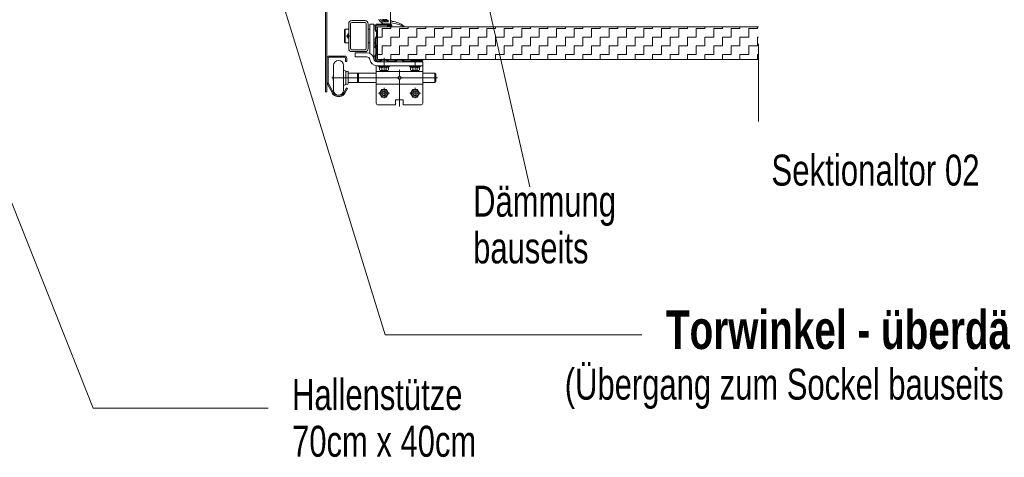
# Model space of a CAD drawing. Header units: metres. Extents: x 1316.5 to 1415.3, y -94.1 to -52.
# Tile 455 of 656: x 1403.6 to 1404.8, y -74.5 to -73.9. Entities that reach past the tile are written whole.
import ezdxf

# ---------------------------------------------------------------- set-up
doc = ezdxf.new("R2010")
doc.units = ezdxf.units.M
for name, pattern in [('AUSGEZOGEN', [0]), ('PUNKT2_S9', [0.0015, 0, -0.0015]), ('STRICHLINIE2_S3', [0.055, 0.04, -0.015])]:
    doc.linetypes.add(name, pattern=pattern)
for name, color, linetype in [('XR$4$_40732', 7, 'Continuous'), ('XR$4$_40733', 7, 'Continuous'), ('XR$4$_42154', 7, 'Continuous')]:
    doc.layers.add(name, color=color, linetype=linetype)
for name, color, linetype, lineweight in [('XR$4$Muster', 4, 'AUSGEZOGEN', 13), ('XR$4$Text 1_100', 3, 'AUSGEZOGEN', 18), ('XR$4$Wand Mauerwerk tr_1', 42, 'AUSGEZOGEN', 18)]:
    doc.layers.add(name, color=color, linetype=linetype, lineweight=lineweight)
doc.styles.add('ARIAL', font='arial.ttf')

msp = doc.modelspace()

# ---------------------------------------------------------------- hatches: boundary and pattern name
at = {"layer": 'XR$4$Muster', "linetype": 'AUSGEZOGEN', "lineweight": 13, "transparency": 33554687}
h = msp.add_hatch(dxfattribs=at)
h.set_pattern_fill('MUSTER', color=4, scale=0.01125, angle=90, style=0, pattern_type=2)
h.set_pattern_definition([(90, (-0.0225, 0.0225), (-0.01125, 0.01125), [0.01125, -0.01125]), (180, (-0.0225, 0.0225), (-0.01125, -0.01125), [0.01125, -0.01125])])
h.paths.add_polyline_path([(1404.039, -73.9636), (1404.53, -73.9636), (1404.53, -73.9216), (1404.039, -73.9216)], flags=0)

# ---------------------------------------------------------------- linework, layer by layer
at = {"layer": 'XR$4$_40732', "color": 3, "linetype": 'AUSGEZOGEN', "lineweight": 13, "transparency": 33554687}
for p, q in [((1403.972, -73.8989), (1403.972, -74.0054)), ((1403.974, -74.0054), (1403.974, -73.8989)), ((1404.002, -73.9496), (1404.002, -73.9176)), ((1404.0045, -73.9496), (1404.0045, -73.9176)), ((1404.006, -73.9136), (1404.023, -73.9136)), ((1404.006, -73.9161), (1404.023, -73.9161)), ((1404.0245, -73.9176), (1404.0245, -73.9496)), ((1404.027, -73.9176), (1404.027, -73.9496)), ((1404.0292, -73.9338), (1404.0292, -73.9181)), ((1404.0295, -73.9181), (1404.0345, -73.9181)), ((1404.0345, -73.9181), (1404.0345, -73.9419)), ((1404.0345, -73.9336), (1404.0345, -73.9201)), ((1404.0375, -73.9196), (1404.035, -73.9196)), ((1404.0447, -73.9134), (1404.0455, -73.9134)), ((1404.052, -73.9154), (1404.0447, -73.9154)), ((1404.0455, -73.9134), (1404.046, -73.9139)), ((1404.0465, -73.9134), (1404.046, -73.9139)), ((1404.0465, -73.9134), (1404.0475, -73.9134)), ((1404.0475, -73.9134), (1404.048, -73.9139)), ((1404.0485, -73.9134), (1404.048, -73.9139)), ((1404.0485, -73.9134), (1404.0495, -73.9134)), ((1404.0495, -73.9134), (1404.05, -73.9139)), ((1404.0505, -73.9134), (1404.05, -73.9139)), ((1404.0505, -73.9134), (1404.052, -73.9134)), ((1404.052, -73.9154), (1404.052, -73.9134)), ((1403.9965, -73.9258), (1403.9975, -73.9248)), ((1403.9965, -73.9258), (1403.9965, -73.9413)), ((1404.002, -73.9248), (1403.9975, -73.9248)), ((1403.9975, -73.9248), (1403.9975, -73.9423)), ((1404.0292, -73.9248), (1404.027, -73.9248)), ((1404.0292, -73.9338), (1404.0292, -73.956)), ((1404.0345, -73.9407), (1404.0345, -73.9336)), ((1403.9975, -73.9423), (1403.9965, -73.9413)), ((1404.002, -73.9423), (1403.9975, -73.9423)), ((1404.0292, -73.9423), (1404.027, -73.9423)), ((1404.0345, -73.9471), (1404.0345, -73.9407)), ((1404.0345, -73.9419), (1404.0345, -73.9471)), ((1404.037, -73.9492), (1404.0345, -73.9471)), ((1404.0345, -73.9471), (1404.0345, -73.9629)), ((1404.006, -73.9511), (1404.023, -73.9511)), ((1404.006, -73.9536), (1404.023, -73.9536)), ((1404.0105, -73.9551), (1404.0253, -73.9551)), ((1404.0105, -73.9603), (1404.0105, -73.9551)), ((1404.0345, -73.9601), (1404.037, -73.958)), ((1404.037, -73.958), (1404.037, -73.9492)), ((1404.0253, -73.9603), (1404.0105, -73.9603)), ((1404.0345, -73.9629), (1404.0345, -73.9631)), ((1404.0375, -73.9791), (1404.0375, -73.9718)), ((1404.0975, -73.9666), (1404.0385, -73.9666)), ((1404.0975, -73.9718), (1404.0385, -73.9718)), ((1404.0975, -73.9718), (1404.0975, -73.9666)), ((1404.0975, -73.9791), (1404.0975, -73.9718)), ((1404.0375, -73.9811), (1404.0375, -73.9791)), ((1404.0375, -73.9791), (1404.0375, -74.0201)), ((1404.0975, -73.9791), (1404.0375, -73.9791)), ((1404.0975, -73.9791), (1404.0975, -74.0199)), ((1404.0375, -73.9956), (1404.0975, -73.9956)), ((1404.0696, -73.9874), (1404.0654, -73.9874)), ((1403.972, -74.0054), (1403.974, -74.0054)), ((1404.04, -74.0224), (1404.0625, -74.0224)), ((1404.0625, -74.0159), (1404.0724, -74.0159)), ((1404.0625, -74.0159), (1404.0625, -74.0224)), ((1404.0724, -74.0221), (1404.0724, -74.0159)), ((1404.0724, -74.0224), (1404.095, -74.0224))]:
    msp.add_line(p, q, dxfattribs=at)
at = {"layer": 'XR$4$_40732', "color": 2, "linetype": 'AUSGEZOGEN', "lineweight": 13, "transparency": 33554687}
for p, q in [((1404.0452, -73.9154), (1404.0442, -73.9154)), ((1404.0451, -73.9126), (1404.0458, -73.9133)), ((1404.0452, -73.9154), (1404.0527, -73.9154)), ((1404.0462, -73.9126), (1404.0462, -73.9132)), ((1404.0469, -73.9124), (1404.0463, -73.9124)), ((1404.0476, -73.9138), (1404.0474, -73.9128)), ((1404.048, -73.9139), (1404.0478, -73.9139)), ((1404.0482, -73.9126), (1404.0482, -73.9138)), ((1404.0489, -73.9124), (1404.0483, -73.9124)), ((1404.0496, -73.9138), (1404.0494, -73.9128)), ((1404.05, -73.9139), (1404.0498, -73.9139)), ((1404.0502, -73.9126), (1404.0502, -73.9138)), ((1404.0508, -73.9124), (1404.0503, -73.9124)), ((1404.0509, -73.9125), (1404.0512, -73.913)), ((1404.0514, -73.913), (1404.0525, -73.9132)), ((1404.053, -73.9151), (1404.053, -73.9137)), ((1404.0564, -73.9174), (1404.0565, -73.9174)), ((1404.0565, -73.9171), (1404.0565, -73.917)), ((1404.0565, -73.9173), (1404.0565, -73.9174)), ((1404.0571, -73.9167), (1404.0568, -73.9167)), ((1404.0037, -73.9336), (1403.9993, -73.9336)), ((1404.0007, -73.9318), (1404.0007, -73.9316)), ((1404.0007, -73.9354), (1404.0007, -73.9318)), ((1404.0015, -73.9358), (1404.0015, -73.9314)), ((1404.0019, -73.9304), (1404.002, -73.9304)), ((1404.0007, -73.9356), (1404.0007, -73.9354)), ((1404.002, -73.9368), (1404.0019, -73.9368)), ((1403.9965, -73.9594), (1403.977, -73.9594)), ((1403.974, -73.9624), (1403.974, -73.9924)), ((1403.9755, -73.9624), (1403.9755, -73.9924)), ((1403.9965, -73.9609), (1403.977, -73.9609)), ((1403.9825, -73.9714), (1403.9825, -73.9874)), ((1403.9955, -73.9714), (1403.9955, -73.9874)), ((1403.998, -73.9664), (1403.998, -73.9624)), ((1403.998, -73.9664), (1403.9995, -73.9664)), ((1403.9995, -73.9624), (1403.9995, -73.9664)), ((1404.0475, -73.9785), (1404.0475, -73.9636)), ((1404.0475, -73.9738), (1404.0475, -73.9648)), ((1404.0875, -73.9785), (1404.0875, -73.9636)), ((1403.9818, -73.9843), (1403.9818, -73.9852)), ((1403.9825, -73.9843), (1403.9818, -73.9843)), ((1403.9818, -73.9852), (1403.9818, -73.9874)), ((1403.9985, -73.9874), (1403.9985, -73.9794)), ((1404.0012, -73.9807), (1404.0012, -73.9801)), ((1404.0012, -73.994), (1404.0012, -73.9807)), ((1404.0017, -73.9812), (1404.0132, -73.9812)), ((1404.0132, -73.9812), (1404.0132, -73.9935)), ((1404.0132, -73.9812), (1404.0147, -73.9814)), ((1404.0375, -73.9814), (1404.0147, -73.9814)), ((1404.0147, -73.9933), (1404.0147, -73.9814)), ((1404.041, -73.9728), (1404.054, -73.9728)), ((1404.0417, -73.9773), (1404.0417, -73.9738)), ((1404.0431, -73.9778), (1404.0475, -73.9778)), ((1404.0446, -73.9773), (1404.0446, -73.9738)), ((1404.0475, -73.9778), (1404.0518, -73.9778)), ((1404.0504, -73.9773), (1404.0504, -73.9738)), ((1404.0532, -73.9738), (1404.0532, -73.9773)), ((1404.0675, -73.9853), (1404.0675, -73.9771)), ((1404.081, -73.9728), (1404.094, -73.9728)), ((1404.0817, -73.9773), (1404.0817, -73.9738)), ((1404.0831, -73.9778), (1404.0875, -73.9778)), ((1404.0846, -73.9773), (1404.0846, -73.9738)), ((1404.0875, -73.9778), (1404.0918, -73.9778)), ((1404.0904, -73.9773), (1404.0904, -73.9738)), ((1404.0932, -73.9738), (1404.0932, -73.9773)), ((1404.113, -73.9814), (1404.0975, -73.9814)), ((1404.113, -73.9933), (1404.113, -73.9814)), ((1404.1145, -73.9829), (1404.113, -73.9814)), ((1404.1145, -73.9829), (1404.1145, -73.9918)), ((1403.975, -73.9964), (1403.9809, -74.0074)), ((1403.9763, -73.9957), (1403.9822, -74.0067)), ((1403.9818, -73.9874), (1403.9801, -73.9874)), ((1404.0654, -73.9874), (1403.9818, -73.9874)), ((1403.9818, -73.9874), (1403.9818, -73.9895)), ((1403.9818, -73.9895), (1403.9818, -73.9904)), ((1403.9818, -73.9904), (1403.9825, -73.9904)), ((1403.9825, -73.9874), (1403.9825, -74.0034)), ((1403.9955, -73.9874), (1403.9955, -74.0034)), ((1403.9985, -73.9954), (1403.9985, -73.9874)), ((1404.0012, -73.9946), (1404.0012, -73.994)), ((1404.0017, -73.9935), (1404.0132, -73.9935)), ((1404.0147, -73.9933), (1404.0132, -73.9935)), ((1404.0147, -73.9933), (1404.0375, -73.9933)), ((1404.0675, -74.0047), (1404.0675, -73.9889)), ((1404.0675, -73.9902), (1404.0675, -74.0246)), ((1404.0696, -73.9874), (1404.1164, -73.9874)), ((1404.0975, -73.9933), (1404.113, -73.9933)), ((1404.1145, -73.9918), (1404.113, -73.9933)), ((1403.9905, -74.0099), (1403.9875, -74.0099)), ((1403.9991, -74.0004), (1403.9958, -74.0067)), ((1403.9971, -74.0074), (1404.0004, -74.0011)), ((1403.9991, -74.0004), (1404.0004, -74.0011)), ((1404.0546, -74.0074), (1404.0406, -74.0074)), ((1404.0417, -74.0074), (1404.0446, -74.0024)), ((1404.0446, -74.0124), (1404.0417, -74.0074)), ((1404.0446, -74.0024), (1404.0504, -74.0024)), ((1404.0475, -74.0135), (1404.0475, -74.0005)), ((1404.0504, -74.0024), (1404.0532, -74.0074)), ((1404.0532, -74.0074), (1404.0504, -74.0124)), ((1404.0946, -74.0074), (1404.0806, -74.0074)), ((1404.0817, -74.0074), (1404.0846, -74.0024)), ((1404.0846, -74.0124), (1404.0817, -74.0074)), ((1404.0846, -74.0024), (1404.0904, -74.0024)), ((1404.0875, -74.0135), (1404.0875, -74.0005)), ((1404.0904, -74.0024), (1404.0932, -74.0074)), ((1404.0932, -74.0074), (1404.0904, -74.0124)), ((1403.9875, -74.0114), (1403.9905, -74.0114)), ((1404.0504, -74.0124), (1404.0446, -74.0124)), ((1404.0904, -74.0124), (1404.0846, -74.0124))]:
    msp.add_line(p, q, dxfattribs=at)
for points in [[(1404.0475, -73.9778), (1404.0475, -73.9778)], [(1404.0875, -73.9778), (1404.0875, -73.9778)], [(1403.9818, -73.9874), (1403.9818, -73.9874)]]:
    msp.add_lwpolyline(points, close=True, dxfattribs=at)
for centre, radius in [((1404.0475, -74.0074), 0.00475), ((1404.0475, -74.0074), 0.003), ((1404.0875, -74.0074), 0.00475), ((1404.0875, -74.0074), 0.003)]:
    msp.add_circle(centre, radius, dxfattribs=at)
at = {"layer": 'XR$4$_40732', "color": 3, "linetype": 'AUSGEZOGEN', "lineweight": 13, "transparency": 33554687}
for centre, radius, start, end in [((1404.006, -73.9176), 0.004, 90, 180), ((1404.006, -73.9176), 0.0015, 90, 180), ((1404.023, -73.9176), 0.004, 0, 90), ((1404.023, -73.9176), 0.0015, 0, 90), ((1404.035, -73.9201), 0.0005, 90, 180), ((1404.0447, -73.9116), 0.00375, 180, 270), ((1404.0447, -73.9116), 0.00175, 180, 270), ((1404.0015, -73.9336), 0.002, 113.3677, 246.6323), ((1404.0325, -73.9476), 0.006, 0, 70.5288), ((1404.006, -73.9496), 0.004, 180, 270), ((1404.006, -73.9496), 0.0015, 180, 270), ((1404.023, -73.9496), 0.004, 270, 0), ((1404.023, -73.9496), 0.0015, 270, 0), ((1404.0253, -73.9643), 0.00925, 7.5895, 90), ((1404.0325, -73.9476), 0.006, 318.5904, 0), ((1404.0253, -73.9643), 0.004, 7.5895, 90), ((1404.0385, -73.9626), 0.00925, 187.5895, 270), ((1404.0385, -73.9626), 0.004, 187.5895, 270), ((1404.0675, -73.9874), 0.00209, 0, 180), ((1404.0675, -73.9874), 0.00209, 180, 0), ((1404.04, -74.0199), 0.0025, 180, 270), ((1404.095, -74.0199), 0.0025, 270, 0)]:
    msp.add_arc(centre, radius, start, end, dxfattribs=at)
at = {"layer": 'XR$4$_40732', "color": 2, "linetype": 'AUSGEZOGEN', "lineweight": 13, "transparency": 33554687}
for centre, radius, start, end in [((1404.0442, -73.9156), 0.0002, 90, 180), ((1404.0442, -73.9156), 0.0002, 180, 201.7729), ((1404.0472, -73.9143), 0.0035, 201.7729, 239.7709), ((1404.0461, -73.9116), 0.00141, 207, 214.6988), ((1404.0461, -73.9116), 0.00141, 207, 214.6988), ((1404.0461, -73.9116), 0.00141, 214.6988, 226.9939), ((1404.051, -73.8875), 0.0304, 259.5638, 269.9953), ((1404.046, -73.9132), 0.0002, 226.9939, 0), ((1404.0463, -73.9126), 0.00015, 90, 180), ((1404.0469, -73.9129), 0.0005, 15, 90), ((1404.0478, -73.9138), 0.00015, 195, 270), ((1404.048, -73.9138), 0.00015, 270, 0), ((1404.0483, -73.9126), 0.00015, 90, 180), ((1404.0489, -73.9129), 0.0005, 15, 90), ((1404.0498, -73.9138), 0.00015, 195, 270), ((1404.05, -73.9138), 0.00015, 270, 0), ((1404.0503, -73.9126), 0.00015, 90, 180), ((1404.0508, -73.9126), 0.00015, 33.6901, 90), ((1404.051, -73.8875), 0.0304, 269.9953, 279.9538), ((1404.0514, -73.9128), 0.0002, 213.6901, 261.5721), ((1404.0525, -73.9137), 0.0005, 0, 81.5721), ((1404.0527, -73.9151), 0.0003, 270, 0), ((1404.0593, -73.9116), 0.00331, 180, 247.5582), ((1404.0562, -73.9171), 0.0003, 279.9538, 0), ((1404.0568, -73.917), 0.0003, 67.7575, 180), ((1404.0538, -73.9546), 0.0381, 60.4908, 85.3992), ((1404.0423, -73.9525), 0.0386, 67.7519, 67.7575), ((1404.0556, -73.9428), 0.0282, 51.5104, 85.0812), ((1404.0728, -73.9211), 0.0005, 237.0882, 289.6889), ((1404.0728, -73.9211), 0.0005, 289.6889, 19.6889), ((1404.0728, -73.9211), 0.0005, 51.4684, 55.117), ((1404.0728, -73.9211), 0.0005, 19.6889, 51.4684), ((1404.0019, -73.9316), 0.0012, 90, 180), ((1404.0019, -73.9356), 0.0012, 180, 270), ((1403.977, -73.9624), 0.003, 90, 180), ((1403.977, -73.9624), 0.003, 90, 180), ((1403.9965, -73.9624), 0.003, 0, 90), ((1403.9965, -73.9624), 0.003, 0, 90), ((1403.977, -73.9624), 0.0015, 90, 180), ((1403.989, -73.9714), 0.0065, 0, 180), ((1403.9965, -73.9624), 0.0015, 0, 90), ((1404.041, -73.9723), 0.0005, 90, 180), ((1404.041, -73.9723), 0.0005, 180, 219.9893), ((1404.041, -73.9723), 0.0005, 219.9893, 270), ((1404.0435, -73.971), 0.00336, 209.3196, 263.0885), ((1404.0514, -73.971), 0.00334, 277.2106, 330.4845), ((1404.054, -73.9723), 0.0005, 0, 90), ((1404.054, -73.9723), 0.0005, 270, 316.9446), ((1404.054, -73.9723), 0.0005, 316.9446, 0), ((1404.081, -73.9723), 0.0005, 90, 180), ((1404.081, -73.9723), 0.0005, 180, 219.9893), ((1404.081, -73.9723), 0.0005, 219.9893, 270), ((1404.0835, -73.971), 0.00336, 209.3196, 263.0885), ((1404.0914, -73.971), 0.00334, 277.2106, 330.4845), ((1404.094, -73.9723), 0.0005, 0, 90), ((1404.094, -73.9723), 0.0005, 270, 316.9446), ((1404.094, -73.9723), 0.0005, 316.9446, 0), ((1403.9975, -73.9764), 0.002, 180, 270), ((1403.9975, -73.9794), 0.001, 0, 90), ((1403.9999, -73.9801), 0.00125, 90, 180), ((1403.9999, -73.9801), 0.00125, 11.537, 90), ((1403.9999, -73.9801), 0.00125, 0, 11.537), ((1404.0017, -73.9807), 0.0005, 180, 270), ((1404.0431, -73.9756), 0.0023, 231.0528, 270), ((1404.0431, -73.9721), 0.0023, 269.257, 308.9472), ((1404.0431, -73.9756), 0.0023, 270, 308.9472), ((1404.0475, -73.9659), 0.00842, 249.9474, 290.0526), ((1404.0475, -73.9694), 0.00842, 249.9474, 270), ((1404.0475, -73.9694), 0.00842, 270, 290.0526), ((1404.0475, -73.9694), 0.00842, 269.9999, 270), ((1404.0518, -73.9721), 0.0023, 231.0528, 271.1793), ((1404.0518, -73.9756), 0.0023, 231.0528, 270), ((1404.0518, -73.9756), 0.0023, 270, 308.9472), ((1404.0831, -73.9756), 0.0023, 231.0528, 270), ((1404.0831, -73.9721), 0.0023, 269.257, 308.9472), ((1404.0831, -73.9756), 0.0023, 270, 308.9472), ((1404.0875, -73.9659), 0.00842, 249.9474, 290.0526), ((1404.0875, -73.9694), 0.00842, 249.9474, 270), ((1404.0875, -73.9694), 0.00842, 270, 290.0526), ((1404.0875, -73.9694), 0.00842, 269.9999, 270), ((1404.0918, -73.9721), 0.0023, 231.0528, 271.1793), ((1404.0918, -73.9756), 0.0023, 231.0528, 270), ((1404.0918, -73.9756), 0.0023, 270, 308.9472), ((1403.9825, -73.9924), 0.0085, 180, 208.0725), ((1403.9825, -73.9924), 0.007, 180, 208.0725), ((1403.9975, -73.9984), 0.002, 90, 180), ((1403.9975, -73.9954), 0.001, 270, 0), ((1403.9999, -73.9946), 0.00125, 180, 270), ((1403.9999, -73.9946), 0.00125, 270, 348.463), ((1403.9999, -73.9946), 0.00125, 348.463, 0), ((1404.0017, -73.994), 0.0005, 90, 180), ((1403.9875, -74.0039), 0.0075, 208.0725, 270), ((1403.9875, -74.0039), 0.006, 208.0725, 270), ((1403.989, -74.0034), 0.0065, 180, 0), ((1403.9905, -74.0039), 0.006, 270, 332), ((1403.9905, -74.0039), 0.0075, 270, 332)]:
    msp.add_arc(centre, radius, start, end, dxfattribs=at)
at = {"layer": 'XR$4$_40733', "color": 2, "linetype": 'AUSGEZOGEN', "lineweight": 13, "transparency": 33554687}
for p, q in [((1404.036, -73.9252), (1404.036, -73.9208)), ((1404.0372, -73.9208), (1404.0372, -73.9252)), ((1404.0387, -73.9181), (1404.0557, -73.9181)), ((1404.0557, -73.9193), (1404.0387, -73.9193)), ((1404.052, -73.9216), (1404.052, -73.9203)), ((1404.052, -73.9203), (1404.0557, -73.9203)), ((1404.0557, -73.9216), (1404.052, -73.9216)), ((1404.0374, -73.9276), (1404.0366, -73.9268)), ((1404.0366, -73.9354), (1404.0374, -73.9346)), ((1404.0375, -73.9259), (1404.0383, -73.9267)), ((1404.0377, -73.9339), (1404.0377, -73.9283)), ((1404.039, -73.9283), (1404.039, -73.9339)), ((1404.036, -73.9477), (1404.036, -73.937)), ((1404.0372, -73.937), (1404.0372, -73.9477)), ((1404.0383, -73.9355), (1404.0375, -73.9363)), ((1404.036, -73.9638), (1404.036, -73.9595)), ((1404.0366, -73.9579), (1404.0374, -73.9571)), ((1404.0372, -73.9595), (1404.0372, -73.9638)), ((1404.0383, -73.958), (1404.0375, -73.9588)), ((1404.0377, -73.9564), (1404.0377, -73.9508)), ((1404.039, -73.9508), (1404.039, -73.9564)), ((1404.0387, -73.9653), (1404.0415, -73.9653)), ((1404.0415, -73.9666), (1404.0387, -73.9666)), ((1404.0422, -73.9651), (1404.043, -73.9643)), ((1404.0439, -73.9651), (1404.0431, -73.9659)), ((1404.0446, -73.9636), (1404.0503, -73.9636)), ((1404.0503, -73.9648), (1404.0446, -73.9648)), ((1404.0475, -73.9676), (1404.0475, -73.9616)), ((1404.0518, -73.9659), (1404.051, -73.9651)), ((1404.0519, -73.9643), (1404.0527, -73.9651)), ((1404.0534, -73.9653), (1404.0615, -73.9653)), ((1404.0615, -73.9666), (1404.0534, -73.9666)), ((1404.0622, -73.9651), (1404.063, -73.9643)), ((1404.0639, -73.9651), (1404.0631, -73.9659)), ((1404.0646, -73.9636), (1404.0703, -73.9636)), ((1404.0703, -73.9648), (1404.0646, -73.9648)), ((1404.0718, -73.9659), (1404.071, -73.9651)), ((1404.0719, -73.9643), (1404.0727, -73.9651)), ((1404.0734, -73.9653), (1404.096, -73.9653)), ((1404.096, -73.9666), (1404.0734, -73.9666)), ((1404.0825, -73.9648), (1404.0825, -73.9636)), ((1404.0825, -73.9636), (1404.096, -73.9636)), ((1404.096, -73.9648), (1404.0825, -73.9648))]:
    msp.add_line(p, q, dxfattribs=at)
at = {"layer": 'XR$4$_40733', "color": 2, "linetype": 'AUSGEZOGEN', "lineweight": 18, "transparency": 33554687}
for p, q in [((1404.039, -73.9216), (1404.039, -73.9636)), ((1404.53, -73.9216), (1404.039, -73.9216)), ((1404.039, -73.9636), (1404.53, -73.9636))]:
    msp.add_line(p, q, dxfattribs=at)
at = {"layer": 'XR$4$_40733', "color": 2, "linetype": 'AUSGEZOGEN', "lineweight": 13, "transparency": 33554687}
for centre, radius, start, end in [((1404.0387, -73.9208), 0.00275, 90, 180), ((1404.0387, -73.9208), 0.0015, 90, 180), ((1404.0557, -73.9198), 0.00175, 270, 90), ((1404.0557, -73.9198), 0.0005, 270, 90), ((1404.0382, -73.9252), 0.00225, 180, 225), ((1404.0382, -73.9252), 0.001, 180, 225), ((1404.0367, -73.9283), 0.001, 0, 45), ((1404.0367, -73.9339), 0.001, 315, 0), ((1404.0367, -73.9283), 0.00225, 0, 45), ((1404.0367, -73.9339), 0.00225, 315, 0), ((1404.0382, -73.937), 0.00225, 135, 180), ((1404.0382, -73.937), 0.001, 135, 180), ((1404.0382, -73.9595), 0.00225, 135, 180), ((1404.0382, -73.9595), 0.001, 135, 180), ((1404.0367, -73.9564), 0.001, 315, 0), ((1404.0367, -73.9564), 0.00225, 315, 0), ((1404.0387, -73.9638), 0.00275, 180, 270), ((1404.0387, -73.9638), 0.0015, 180, 270), ((1404.0415, -73.9643), 0.001, 270, 315), ((1404.0415, -73.9643), 0.00225, 270, 315), ((1404.0446, -73.9658), 0.00225, 90, 135), ((1404.0446, -73.9658), 0.001, 90, 135), ((1404.0503, -73.9658), 0.00225, 45, 90), ((1404.0503, -73.9658), 0.001, 45, 90), ((1404.0534, -73.9643), 0.00225, 225, 270), ((1404.0534, -73.9643), 0.001, 225, 270), ((1404.0615, -73.9643), 0.001, 270, 315), ((1404.0615, -73.9643), 0.00225, 270, 315), ((1404.0646, -73.9658), 0.00225, 90, 135), ((1404.0646, -73.9658), 0.001, 90, 135), ((1404.0703, -73.9658), 0.00225, 45, 90), ((1404.0703, -73.9658), 0.001, 45, 90), ((1404.0734, -73.9643), 0.00225, 225, 270), ((1404.0734, -73.9643), 0.001, 225, 270), ((1404.096, -73.9651), 0.0015, 270, 90), ((1404.096, -73.9651), 0.00025, 270, 90)]:
    msp.add_arc(centre, radius, start, end, dxfattribs=at)
at = {"layer": 'XR$4$_42154', "color": 7, "linetype": 'STRICHLINIE2_S3', "lineweight": 13, "transparency": 33554687}
msp.add_line((1404.53, -74.0436), (1404.53, -73.8436), dxfattribs=at)
at = {"layer": 'XR$4$Wand Mauerwerk tr_1', "color": 52, "linetype": 'PUNKT2_S9', "lineweight": 13, "transparency": 33554687}
msp.add_line((1404.056, -73.0382), (1404.056, -73.9216), dxfattribs=at)
at = {"layer": 'XR$4$Wand Mauerwerk tr_1', "color": 7, "linetype": 'AUSGEZOGEN', "lineweight": 13, "transparency": 33554687}
for p, q in [((1403.6725, -74.4133), (1403.4133, -73.7601)), ((1404.1723, -73.8501), (1404.2355, -74.128)), ((1404.049, -74.3188), (1403.9183, -73.8954)), ((1404.3798, -74.3188), (1404.049, -74.3188)), ((1403.8983, -74.4133), (1403.6725, -74.4133))]:
    msp.add_line(p, q, dxfattribs=at)

# ---------------------------------------------------------------- texts
at = {"layer": 'XR$4$Text 1_100', "color": 3, "linetype": 'AUSGEZOGEN', "lineweight": 18, "transparency": 33554687, "insert": (1404.5468, -74.127), "char_height": 0.04, "width": 0.281969, "attachment_point": 7, "style": 'ARIAL'}
msp.add_mtext('\\W0.72;Sektionaltor 02', dxfattribs=at)
at = {"layer": 'XR$4$Text 1_100', "color": 3, "linetype": 'AUSGEZOGEN', "lineweight": 18, "transparency": 33554687, "line_spacing_factor": 0.903614, "style": 'ARIAL'}
for s, insert, char_height, width, attachment_point in [('\\A1;{\\fArial|i0|b0;\\H0.040000;\\W0.714286;\\C3;Dämmung}\\P{\\fArial|i0|b0;\\H0.040000;\\W0.714286;\\C3;bauseits}\\P', (1404.1624, -74.1265), 0.04, 0.199591, 1), ('\\A1;{\\fArial|i0|b1;\\H0.050000;\\W0.714286;\\C3;Torwinkel - überdämmt}\\P{\\fArial|i0|b0;\\H0.040000;\\W0.714286;\\C3;(Übergang zum Sockel bauseits ausdämmen)}\\P', (1404.6853, -74.2872), 0.05, 0.969228, 2), ('\\A1;{\\fArial|i0|b0;\\H0.040000;\\W0.714286;\\C3;Hallenstütze}\\P{\\fArial|i0|b0;\\H0.040000;\\W0.714286;\\C3;70cm x 40cm}\\P', (1403.929, -74.3759), 0.04, 0.252452, 1)]:
    msp.add_mtext(s, dxfattribs=dict(at, insert=insert, char_height=char_height, width=width, attachment_point=attachment_point))

doc.saveas('drawing.dxf')
